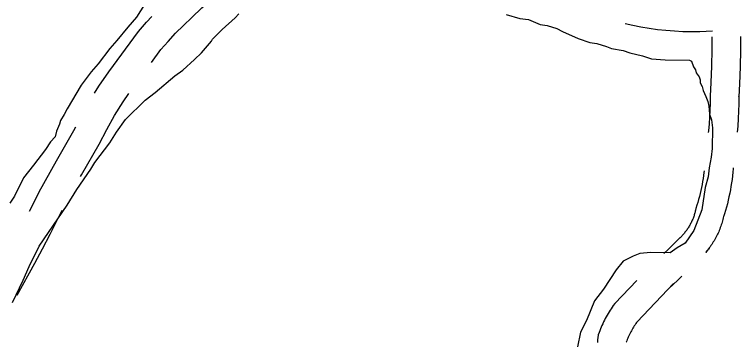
# Model space of a CAD drawing. Extents: x 3172231 to 3210228, y 940198 to 965780.
# Drawn here: x 3180583 to 3181339, y 959670 to 960012 of the extents above; entities that cross this region are included whole.
import ezdxf

# ---------------------------------------------------------------- set-up
doc = ezdxf.new("R2010")
doc.units = 0
doc.layers.add('V-ROAD-CNTR', color=7, linetype='Continuous')
doc.layers.add('V-SITE-VEGE', color=7, linetype='Continuous')

msp = doc.modelspace()

# ---------------------------------------------------------------- linework, layer by layer
at = {"layer": 'V-ROAD-CNTR'}
for points in [[(3180725.073, 959961.566), (3180735.058, 959975.04), (3180742.426, 959983.532), (3180750.295, 959992.028), (3180758.436, 960000.255), (3180767.085, 960008.439), (3180777.514, 960018.555), (3180788.099, 960027.827), (3180794.629, 960032.984)], [(3180665.865, 959929.547), (3180670.541, 959937.077), (3180680.624, 959951.97), (3180711.642, 959993.83), (3180720.086, 960003.56), (3180725.636, 960009.553)], [(3181218.488, 960002.323), (3181226.422, 960000.571), (3181234.913, 959998.833), (3181243.567, 959997.329), (3181252.274, 959996.083), (3181261.016, 959995.099), (3181269.786, 959994.378), (3181278.57, 959993.921), (3181287.353, 959993.729), (3181296.199, 959993.796), (3181309.671, 959994.437)], [(3181308.641, 959988.469), (3181308.646, 959975.189), (3181308.349, 959957.932), (3181307.752, 959940.667), (3181307.051, 959926.694), (3181307.051, 959926.414), (3181306.959, 959919.19), (3181306.746, 959912.004), (3181306.406, 959904.83), (3181305.94, 959897.661), (3181305.349, 959890.499), (3181305.155, 959888.56)], [(3181338.641, 959988.479), (3181338.646, 959974.937), (3181338.341, 959957.156), (3181337.726, 959939.397), (3181337.051, 959925.942), (3181337.051, 959926.222), (3181336.953, 959918.554), (3181336.724, 959910.85), (3181336.36, 959903.148), (3181335.86, 959895.453), (3181335.337, 959889.121)], [(3180651.303, 959842.834), (3180652.243, 959844.535), (3180670.577, 959876.406), (3180678.567, 959891.878), (3180686.856, 959906.482), (3180695.715, 959920.749), (3180701.483, 959929.268)], [(3180598.305, 959806.98), (3180600.583, 959811.457), (3180608.194, 959826.869), (3180626.113, 959859.273), (3180644.233, 959890.776), (3180646.26, 959894.7)], [(3181331.058, 959851.98), (3181330.985, 959850.923), (3181330.671, 959847.259), (3181330.29, 959843.59), (3181329.846, 959839.934), (3181329.339, 959836.289), (3181328.767, 959832.647), (3181328.132, 959829.019), (3181327.433, 959825.405), (3181326.673, 959821.805), (3181325.851, 959818.213), (3181324.964, 959814.639), (3181324.016, 959811.078), (3181323.003, 959807.533), (3181321.936, 959804.025), (3181321.25, 959801.892), (3181321.116, 959801.266), (3181320.77, 959799.79), (3181320.404, 959798.332), (3181320.007, 959796.864), (3181319.588, 959795.418), (3181319.146, 959793.977), (3181318.674, 959792.536), (3181318.181, 959791.111), (3181317.658, 959789.68), (3181317.112, 959788.271), (3181316.544, 959786.871), (3181315.948, 959785.479), (3181315.331, 959784.099), (3181314.69, 959782.733), (3181314.026, 959781.377), (3181313.335, 959780.029), (3181312.629, 959778.704), (3181311.886, 959777.369), (3181311.126, 959776.062), (3181310.348, 959774.77), (3181309.544, 959773.493), (3181308.719, 959772.223), (3181307.867, 959770.968), (3181307, 959769.733), (3181306.108, 959768.513), (3181305.201, 959767.312), (3181304.261, 959766.112), (3181303.309, 959764.943), (3181302.422, 959763.888), (3181305.905, 959768.019), (3181305.905, 959767.437)], [(3181300.674, 959848.838), (3181300.478, 959846.948), (3181300.096, 959843.812), (3181299.661, 959840.683), (3181299.171, 959837.563), (3181298.626, 959834.453), (3181298.027, 959831.349), (3181297.373, 959828.251), (3181296.669, 959825.175), (3181295.908, 959822.111), (3181295.096, 959819.056), (3181294.229, 959816.023), (3181293.304, 959812.985), (3181292.23, 959809.646), (3181291.84, 959807.826), (3181291.616, 959806.866), (3181291.372, 959805.898), (3181291.117, 959804.95), (3181290.84, 959803.996), (3181290.548, 959803.045), (3181290.242, 959802.11), (3181289.917, 959801.171), (3181289.58, 959800.252), (3181289.224, 959799.331), (3181288.85, 959798.411), (3181288.462, 959797.501), (3181288.059, 959796.601), (3181287.636, 959795.701), (3181287.202, 959794.813), (3181286.751, 959793.933), (3181286.281, 959793.054), (3181285.808, 959792.201), (3181285.31, 959791.346), (3181284.798, 959790.496), (3181284.27, 959789.655), (3181283.731, 959788.827), (3181283.179, 959788.014), (3181282.608, 959787.201), (3181282.026, 959786.403), (3181281.425, 959785.608), (3181280.821, 959784.838), (3181280.195, 959784.069), (3181279.474, 959783.212), (3181275.905, 959778.979), (3181275.905, 959779.582), (3181271.784, 959775.337), (3181263.373, 959766.959), (3181258.899, 959762.651)], [(3180585.371, 959719.352), (3180603.592, 959752.583), (3180611.699, 959767.606), (3180619.643, 959782.762), (3180627.403, 959798.013), (3180632.188, 959807.703)], [(3181277.691, 959739.098), (3181275.451, 959736.941), (3181266.428, 959728.539), (3181268.952, 959730.84), (3181268.952, 959731.465), (3181230.895, 959691.496), (3181230.52, 959690.986), (3181229.677, 959689.796), (3181228.854, 959688.588), (3181228.055, 959687.372), (3181227.272, 959686.133), (3181226.513, 959684.886), (3181225.78, 959683.63), (3181225.063, 959682.352), (3181224.372, 959681.069), (3181223.703, 959679.771), (3181223.054, 959678.46), (3181222.432, 959677.144), (3181221.828, 959675.807), (3181221.251, 959674.47), (3181220.7, 959673.125), (3181220.168, 959671.76), (3181219.649, 959670.36), (3181219.798, 959670.78), (3181219.829, 959670.989), (3181219.745, 959670.343)], [(3181230.591, 959734.683), (3181207.849, 959710.798), (3181206.188, 959708.536), (3181205.041, 959706.916), (3181203.922, 959705.276), (3181202.833, 959703.618), (3181201.776, 959701.943), (3181200.745, 959700.25), (3181199.742, 959698.532), (3181198.775, 959696.808), (3181197.832, 959695.059), (3181196.925, 959693.299), (3181196.046, 959691.524), (3181195.198, 959689.728), (3181194.384, 959687.927), (3181193.597, 959686.102), (3181192.842, 959684.261), (3181192.124, 959682.418), (3181191.447, 959680.59), (3181190.532, 959678.012), (3181190.103, 959675.047), (3181189.892, 959673.406), (3181189.712, 959671.758), (3181189.56, 959670.121)]]:
    msp.add_lwpolyline(points, dxfattribs=at)
at = {"layer": 'V-SITE-VEGE'}
for points in [[(3180717.983, 960021.798), (3180709.713, 960008.628), (3180700.452, 959998.521), (3180689.114, 959984.359), (3180681.909, 959976.271), (3180669.535, 959960.08), (3180662.33, 959951.992), (3180652.015, 959937.82), (3180637.527, 959913.496), (3180634.418, 959907.411), (3180630.287, 959901.335), (3180629.233, 959897.27), (3180626.111, 959890.163), (3180625.038, 959884.06), (3180619.898, 959879.012), (3180614.731, 959870.908), (3180602.359, 959854.714), (3180592.049, 959841.562), (3180582.706, 959822.286), (3180577.547, 959815.2)], [(3180788.596, 959985.919), (3180798.875, 959996.016), (3180812.23, 960008.124), (3180816.342, 960012.16)], [(3181094.507, 960011.695), (3181108.735, 960007.491), (3181117.896, 960006.391), (3181130.073, 960001.187), (3181137.198, 960000.104), (3181147.36, 959996.956), (3181153.445, 959993.845), (3181169.683, 959986.567), (3181181.871, 959982.38), (3181188.994, 959981.297), (3181199.156, 959978.147), (3181204.231, 959976.066), (3181216.439, 959973.918), (3181223.554, 959971.817), (3181236.772, 959968.64), (3181245.912, 959965.501), (3181260.168, 959964.354), (3181285.639, 959964.125), (3181287.669, 959963.09), (3181289.651, 959956.957), (3181291.66, 959953.882), (3181292.651, 959950.817), (3181295.672, 959946.712), (3181296.663, 959943.645), (3181296.637, 959940.591), (3181298.638, 959936.497), (3181299.619, 959932.411), (3181302.621, 959926.271), (3181304.616, 959921.16), (3181305.587, 959916.056), (3181306.531, 959907.897), (3181308.513, 959901.765), (3181309.459, 959893.604), (3181309.265, 959872.208), (3181308.165, 959863.048), (3181306.027, 959851.857), (3181304.925, 959842.699), (3181301.767, 959831.519), (3181298.503, 959808.11), (3181290.157, 959786.788), (3181280.869, 959773.628), (3181272.671, 959768.606), (3181265.495, 959763.576), (3181245.117, 959763.758), (3181233.9, 959762.841), (3181226.741, 959759.849), (3181216.507, 959754.846), (3181209.294, 959745.74), (3181195.863, 959725.483), (3181186.583, 959713.339), (3181178.25, 959693.033), (3181172.026, 959680.864), (3181168.833, 959665.608)], [(3180580.302, 959711.661), (3180591.721, 959734.994), (3180597.962, 959749.203), (3180608.343, 959770.507), (3180637.257, 959813.042), (3180647.591, 959829.251), (3180662.048, 959850.52), (3180666.185, 959857.612), (3180681.653, 959877.855), (3180688.887, 959888.998), (3180698.174, 959902.16), (3180718.736, 959922.356), (3180728.997, 959930.412), (3180749.53, 959947.55), (3180757.736, 959953.59), (3180770.063, 959964.688), (3180777.26, 959971.755), (3180787.557, 959983.89), (3180788.596, 959985.919)]]:
    msp.add_lwpolyline(points, dxfattribs=at)

doc.saveas('drawing.dxf')
